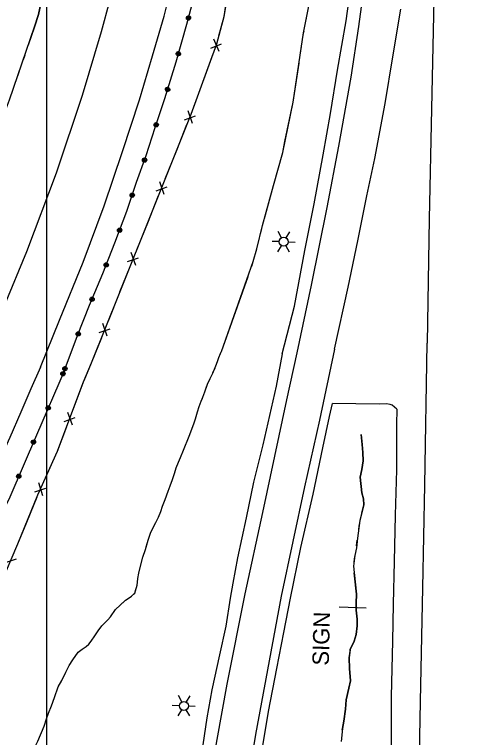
# Model space of a CAD drawing. Extents: x 591954 to 597000, y 198576 to 213500.
# Drawn here: x 593988.2 to 594155.9, y 211208.2 to 211471.8 of the extents above; entities that cross this region are included whole.
import ezdxf

# ---------------------------------------------------------------- set-up
doc = ezdxf.new("R2010")
doc.units = 0
for name, color, linetype in [('Level 10', 7, 'Continuous'), ('Level 11', 7, 'Continuous'), ('Level 14', 7, 'Continuous'), ('Level 15', 7, 'Continuous'), ('Level 17', 7, 'Continuous'), ('Level 19', 7, 'Continuous')]:
    doc.layers.add(name, color=color, linetype=linetype)

msp = doc.modelspace()

# ---------------------------------------------------------------- linework, layer by layer
at = {"layer": 'Level 10'}
for p, q in [((594000, 211000), (594000, 212500)), ((594000, 210000), (594000, 211500))]:
    msp.add_line(p, q, dxfattribs=at)
at = {"layer": 'Level 11'}
for points in [[(594155.86, 212265.12), (594154.93, 212219.05), (594154.3, 212182.08), (594153.47, 212134.47), (594152.44, 212089.34), (594151.78, 212053.1), (594150.91, 212014.25), (594150.05, 211970.16), (594148.65, 211897.15), (594147.73, 211846.24), (594147.05, 211805.22), (594145.9, 211748.75), (594144.93, 211704.67), (594144.37, 211663.5), (594143.56, 211625.23), (594142.92, 211589.62), (594142.44, 211554.26), (594141.84, 211517.88), (594141.14, 211483.09), (594140.22, 211437.35), (594139.31, 211397.3), (594138.56, 211351.93)], [(594085.71, 211348.03), (594090.23, 211365.43), (594094.06, 211385.78), (594097.39, 211402.74), (594100.64, 211420.63), (594103.32, 211435.7), (594105.9, 211451.55), (594109.09, 211469.44), (594111.97, 211490.6), (594114.11, 211510.48), (594115.85, 211527.67), (594117.41, 211541.8), (594118.86, 211557.62), (594119.68, 211571.55), (594120.14, 211589.04), (594120.9, 211612.72), (594121.93, 211645.26), (594122.17, 211680.52), (594122.97, 211718.99), (594123.72, 211755.05)], [(593997.66, 211343.25), (594004.63, 211360.35), (594013.25, 211381.49), (594020.94, 211402.05), (594027.58, 211421.85), (594033.75, 211440.65), (594038.5, 211456.77), (594042.78, 211471.23), (594047.12, 211488.76)], [(594116.07, 211486.42), (594113.56, 211467.46), (594110.77, 211448.99), (594106.32, 211423.8), (594102.04, 211401.46), (594096.36, 211373.07), (594091.1, 211348.46)], [(594024.43, 211483.31), (594022.84, 211476.68), (594019.79, 211465.48), (594012.92, 211442.3), (594003.45, 211414), (593992.63, 211385.27), (593984.43, 211365.54), (593974.41, 211341.95)], [(594104.77, 211349.8), (594109.76, 211372.39), (594113.37, 211389.22), (594116.64, 211405.67), (594119.55, 211419.27), (594123.28, 211439.36), (594126.08, 211456.38), (594128.98, 211473.68)], [(594104.77, 211349.8), (594099.35, 211323.85), (594093.93, 211299.6), (594085.43, 211259.76), (594076, 211209.29), (594068.36, 211162.42), (594064.4, 211134.4), (594060.86, 211102.94), (594058.46, 211075.99), (594056.32, 211045.98), (594054.89, 211024.24), (594053.66, 210994.17), (594052.93, 210968.84), (594051.87, 210933.79), (594051.53, 210894.51), (594051.26, 210856.92), (594051.49, 210836.18)], [(594121.44, 210459.17), (594122.25, 210498.37), (594123.17, 210553.35), (594124.43, 210619.5), (594125, 210654.8), (594125.89, 210695.68), (594126.54, 210724.61), (594127.4, 210770.31), (594128.28, 210818.66), (594129.2, 210852.3), (594130.02, 210894.89), (594130.64, 210948.86), (594131.88, 210991.76), (594132.98, 211045.17), (594133.71, 211089.02), (594134.68, 211134.48), (594135.32, 211176), (594136.16, 211221.31), (594137.06, 211262.73), (594137.74, 211300.23), (594138.56, 211351.93)], [(594085.71, 211348.03), (594083.55, 211336.33), (594078.66, 211314.94), (594075.35, 211301.35), (594072.65, 211288.25), (594069.51, 211273.78), (594067.73, 211264.55), (594066.83, 211258.99), (594065.28, 211248.87), (594062.9, 211238.37), (594060.16, 211225.62), (594058.32, 211215.46), (594056.91, 211205.54), (594053.8, 211187.77), (594051.34, 211175.05), (594049.18, 211160.73), (594046.95, 211144.78), (594044.98, 211130.04), (594043.13, 211116.09), (594040.43, 211101.61), (594037.82, 211085.61), (594026.09, 211083.01), (594016.35, 211080.17)], [(594091.1, 211348.46), (594087.33, 211331.28), (594078.64, 211290.3), (594072.11, 211260.62), (594065.57, 211227.69), (594062, 211207.52), (594057.36, 211180.41), (594053.31, 211153.26), (594050.52, 211130.57), (594046.9, 211096.07), (594043.52, 211053.78), (594041.43, 211024.46)], [(593997.66, 211343.25), (593994.16, 211335.32), (593990.51, 211326.83), (593986.55, 211317.63), (593981.33, 211306.23), (593968.98, 211278.42), (593963.97, 211268), (593959.98, 211259.64), (593951.1, 211239.94), (593947.37, 211232.11), (593943.65, 211223.77), (593938.62, 211213.36), (593934.93, 211205.21), (593930.5, 211195.44), (593919.86, 211172.37), (593911.16, 211153), (593907.36, 211144.23), (593901.64, 211129.94), (593897.85, 211119.8), (593895.8, 211114.44)], [(594055.68, 210959.83), (594056.21, 210978.5), (594057.17, 211004.33), (594058.3, 211025.93), (594059.63, 211046.18), (594060.47, 211056.36), (594061.9, 211075.43), (594063.15, 211090.97), (594064.77, 211105.49), (594067.33, 211129.24), (594069.04, 211143.93), (594071.77, 211164.61), (594074.18, 211178.83), (594077.77, 211199.38), (594080.77, 211217.77), (594083.8, 211233.42), (594086.36, 211246.55), (594088.77, 211259.02), (594092.51, 211277.45), (594097.1, 211296.98), (594100.62, 211313.82), (594102.96, 211325.19), (594104.08, 211329.95)], [(594127.5, 211327.92), (594125.88, 211329.34), (594125.07, 211329.66), (594123.73, 211329.87), (594121.05, 211329.77), (594104.08, 211329.95)], [(594127.5, 211327.92), (594127.44, 211322.36), (594127.41, 211305.78), (594126.97, 211289.24), (594126.62, 211272.4), (594126.2, 211256.81), (594125.98, 211243.36), (594125.46, 211223.2), (594125.49, 211205.72), (594124.96, 211189.04), (594124.64, 211166.86), (594124.52, 211146.7), (594123.9, 211122.7), (594123.41, 211104.54), (594123.18, 211087.05), (594122.89, 211069.96), (594122.36, 211049.9), (594122.14, 211033.29), (594122, 211018.5), (594121.49, 210997.31), (594120.95, 210978.02), (594120.6, 210960.88)]]:
    msp.add_lwpolyline(points, dxfattribs=at)
at = {"layer": 'Level 14'}
for p, q in [((594085.5, 211390.36), (594084.3, 211392.67)), ((594087.2, 211390.36), (594088.57, 211392.59)), ((594084.67, 211389), (594082.06, 211389.07)), ((594085.42, 211387.51), (594084.06, 211385.32)), ((594087.06, 211387.46), (594088.3, 211385.29)), ((594087.94, 211388.91), (594090.46, 211388.84)), ((594049.14, 211221.18), (594047.94, 211223.49)), ((594050.84, 211221.18), (594052.2, 211223.41)), ((594048.3, 211219.82), (594045.7, 211219.89)), ((594049.06, 211218.33), (594047.7, 211216.14)), ((594050.7, 211218.29), (594051.94, 211216.11)), ((594051.58, 211219.73), (594054.1, 211219.66))]:
    msp.add_line(p, q, dxfattribs=at)
msp.add_lwpolyline([(594116.34, 211255.37), (594106.54, 211255.76)], dxfattribs=at)
for centre in [(594086.3, 211388.93), (594049.94, 211219.75)]:
    msp.add_circle(centre, 1.64, dxfattribs=at)
at = {"layer": 'Level 15'}
for p, q in [((594059.76, 211459.49), (594063.67, 211461.1)), ((594062.81, 211458.29), (594060.89, 211462.83)), ((594050.15, 211433.42), (594054.13, 211434.85)), ((594053.11, 211432.07), (594051.45, 211436.71)), ((594042.79, 211406.18), (594041.15, 211410.83)), ((594039.84, 211407.54), (594043.82, 211408.96)), ((594032.39, 211380.33), (594030.78, 211384.98)), ((594029.45, 211381.7), (594033.44, 211383.1)), ((594022.04, 211354.47), (594020.41, 211359.12)), ((594019.09, 211355.82), (594023.08, 211357.25)), ((594009.35, 211322.12), (594007.63, 211326.74)), ((594006.38, 211323.42), (594010.33, 211324.92)), ((593998.5, 211296.36), (593997.06, 211301.07)), ((593995.61, 211297.83), (593999.65, 211299.09)), ((593984.97, 211272.05), (593988.98, 211273.39))]:
    msp.add_line(p, q, dxfattribs=at)
for points in [[(594016.31, 211344.78), (594026.45, 211370.24), (594038.54, 211400.21), (594052.55, 211435.4), (594061.93, 211461.12), (594064.58, 211471.09), (594069.84, 211502.24)], [(594062.7, 211464.03), (594064.58, 211471.09), (594065.24, 211475.05)], [(594057.29, 211448.41), (594060.7, 211457.76)], [(594053.42, 211437.77), (594057.29, 211448.41)], [(594047.36, 211422.38), (594051.05, 211431.63)], [(594043.18, 211411.86), (594047.36, 211422.38)], [(594037.04, 211396.5), (594038.54, 211400.21), (594040.74, 211405.75)], [(594032.81, 211386), (594037.04, 211396.5)], [(594026.62, 211370.67), (594030.34, 211379.9)], [(594022.43, 211360.15), (594026.45, 211370.24), (594026.62, 211370.67)], [(594016.31, 211344.78), (594020, 211354.03)], [(593959.5, 211207.83), (593965.83, 211222.34), (593972.58, 211238.44), (593978.35, 211251.41), (593983.3, 211264.27), (593989.46, 211278.81), (593996.73, 211296.65), (594003.84, 211312.63), (594008.06, 211323.63), (594013.39, 211337.85), (594016.31, 211344.78)], [(594013.62, 211338.4), (594016.31, 211344.78)], [(594009.62, 211327.81), (594013.39, 211337.85), (594013.62, 211338.4)], [(594003.72, 211312.36), (594003.84, 211312.63), (594007.3, 211321.65)], [(593999.12, 211302.02), (594003.72, 211312.36)], [(593992.71, 211286.77), (593996.46, 211295.99)], [(593988.4, 211276.3), (593989.46, 211278.81), (593992.71, 211286.77)]]:
    msp.add_lwpolyline(points, dxfattribs=at)
at = {"layer": 'Level 17'}
for points in [[(594006.26, 211341.75), (594011.21, 211354.77), (594015.58, 211365.81), (594020.41, 211377.36), (594024.8, 211388.6), (594029.16, 211400.15), (594032.7, 211410.63), (594036.24, 211420.42), (594039.54, 211430.62), (594042.99, 211441.21), (594047.1, 211454.54), (594051.03, 211468.27), (594058.16, 211495.26), (594062.92, 211518.07), (594065.91, 211533.48), (594069.13, 211554.58), (594071.68, 211578.72), (594074.14, 211608.38), (594075.15, 211631.94), (594076.38, 211684), (594077.24, 211704.29), (594078.19, 211714.01), (594079.85, 211726.64)], [(594006.26, 211341.75), (594011.21, 211354.77), (594015.58, 211365.81), (594020.41, 211377.36), (594024.8, 211388.6), (594029.16, 211400.15), (594032.7, 211410.63), (594036.24, 211420.42), (594039.54, 211430.62), (594042.99, 211441.21), (594047.1, 211454.54), (594051.03, 211468.27), (594058.16, 211495.26), (594062.92, 211518.07), (594065.91, 211533.48), (594069.13, 211554.58), (594071.68, 211578.72), (594074.14, 211608.38), (594075.15, 211631.94), (594076.38, 211684), (594077.24, 211704.29), (594078.19, 211714.01), (594079.85, 211726.64)], [(594006.26, 211341.75), (593996.24, 211318.48), (593986.47, 211295.78), (593978.29, 211278.93), (593970.23, 211261.58), (593962.86, 211244.33), (593958.34, 211232.69), (593954.75, 211223.46), (593952.97, 211218.41)], [(594006.26, 211341.75), (593996.24, 211318.48), (593986.47, 211295.78), (593978.29, 211278.93), (593970.23, 211261.58), (593962.86, 211244.33), (593958.34, 211232.69), (593954.75, 211223.46), (593952.97, 211218.41)]]:
    msp.add_lwpolyline(points, dxfattribs=at)
for centre, major_axis, ratio in [((594051.62, 211470.53), (0.202, 0.764), 0.99982), ((594051.62, 211470.53), (0.143, 0.371), 0.999569), ((594047.94, 211457.48), (-0.759, 0.217), 0.999887), ((594047.94, 211457.48), (-0.368, 0.151), 0.999363), ((594044.01, 211444.5), (0.233, 0.755), 0.9998), ((594044, 211444.5), (-0.365, 0.158), 0.99906), ((594039.86, 211431.58), (-0.751, 0.245), 0.999776), ((594039.86, 211431.58), (-0.362, 0.164), 0.998825), ((594035.62, 211418.7), (-0.742, 0.269), 0.999691), ((594035.62, 211418.7), (0.176, 0.357), 0.9997), ((594031.11, 211405.91), (-0.748, 0.253), 0.99996), ((594031.11, 211405.91), (0.168, 0.361), 0.999204), ((594026.52, 211393.15), (-0.739, 0.279), 0.99993), ((594026.52, 211393.15), (0.181, 0.355), 0.999627), ((594021.64, 211380.5), (0.287, 0.736), 0.999625), ((594021.64, 211380.5), (-0.352, 0.185), 0.999285), ((594016.48, 211367.96), (-0.728, 0.305), 0.999758), ((594016.47, 211367.96), (0.194, 0.348), 0.999899), ((594011.45, 211355.36), (-0.735, 0.289), 0.99976), ((594011.45, 211355.36), (0.186, 0.352), 0.999337), ((594006.61, 211342.69), (0.281, 0.738), 0.999764), ((594006.61, 211342.69), (0.182, 0.354), 0.999911), ((594005.86, 211340.83), (0.725, -0.312), 0.999726), ((594005.86, 211340.83), (0.346, -0.197), 0.999581), ((594000.5, 211328.38), (0.725, -0.312), 0.999726), ((594000.5, 211328.37), (0.346, -0.197), 0.999581), ((593995.14, 211315.92), (-0.312, -0.726), 0.999692), ((593995.14, 211315.92), (-0.196, -0.346), 0.999264), ((593989.78, 211303.46), (-0.312, -0.726), 0.999692), ((593989.78, 211303.46), (-0.197, -0.346), 0.998767)]:
    msp.add_ellipse(centre, major_axis=major_axis, ratio=ratio, dxfattribs=at)
at = {"layer": 'Level 19'}
for points in [[(594063.63, 211349), (594075.25, 211381.72), (594076.54, 211386.42), (594078.63, 211394.93), (594082.6, 211409.41), (594085.97, 211421.52), (594089.74, 211439.88), (594093.59, 211465.14), (594101.56, 211505.54)], [(593942.54, 211339.94), (593951.28, 211358.01), (593964.31, 211386.84), (593973.58, 211409.74), (593977.81, 211420.15), (593980.52, 211426.2), (593983.44, 211432.95), (593986.34, 211440.66), (593995.56, 211467.32), (593997.02, 211471.84), (593997.95, 211476.44), (593999.76, 211489.9), (594001.32, 211495.04), (594003.91, 211500.23)], [(593999.61, 211488.8), (593997.95, 211476.44), (593997.02, 211471.84), (593995.56, 211467.32), (593993.24, 211460.63)], [(594094.51, 211469.81), (594094.9, 211471.78)], [(594093.4, 211463.92), (594093.59, 211465.14), (594093.74, 211465.89)], [(594092.5, 211457.99), (594092.8, 211459.96)], [(593991.94, 211456.85), (593991.28, 211454.96)], [(594086.79, 211425.5), (594089.74, 211439.88), (594091.9, 211454.03)], [(593989.98, 211451.18), (593989.32, 211449.29)], [(594079.33, 211397.48), (594082.6, 211409.41), (594085.97, 211421.52), (594086.79, 211425.5)], [(594077.83, 211391.67), (594078.3, 211393.61)], [(594076.38, 211385.85), (594076.54, 211386.42), (594076.87, 211387.79)], [(594074.68, 211380.1), (594075.25, 211381.72), (594075.33, 211381.99)], [(594063.63, 211349), (594073.34, 211376.33)], [(594009.44, 211236.5), (594011.42, 211239.33), (594012.83, 211240.44), (594014.36, 211241.36), (594015.32, 211242.26), (594016.15, 211243.29), (594017.46, 211245.24), (594018.71, 211247.12), (594020.03, 211248.93), (594022.21, 211251.08), (594023.15, 211252.22), (594025.08, 211254.87), (594028.67, 211258.24), (594029.62, 211258.89), (594030.83, 211259.7), (594032.01, 211260.9), (594032.96, 211263.82), (594033.14, 211266.11), (594033.5, 211268.24), (594035, 211273.94), (594035.94, 211276.77), (594036.87, 211280.12), (594037.91, 211283.14), (594039.72, 211286.56), (594040.68, 211288.54), (594041.55, 211290.64), (594042.18, 211292.6), (594043.08, 211295), (594044.16, 211298.05), (594044.95, 211299.95), (594045.84, 211302.24), (594046.52, 211304.5), (594047.09, 211306.53), (594047.99, 211308.57), (594048.73, 211310.33), (594049.84, 211312.92), (594051.9, 211318.06), (594053.52, 211322.54), (594054.18, 211324.43), (594054.93, 211326.95), (594055.53, 211328.84), (594056.3, 211330.87), (594056.84, 211332.24), (594057.55, 211334.19), (594058.57, 211336.99), (594059.51, 211339.1), (594060.44, 211341.06), (594061.62, 211343.68), (594062.23, 211345.31), (594062.72, 211346.77), (594063.28, 211348.23), (594063.63, 211349)], [(594062.71, 211346.76), (594062.72, 211346.77), (594063.28, 211348.23), (594063.46, 211348.61)], [(594060.49, 211341.19), (594061.32, 211343.01)], [(594058.1, 211335.69), (594058.57, 211336.99), (594058.82, 211337.55)], [(594046.6, 211304.79), (594047.09, 211306.53), (594047.99, 211308.57), (594048.73, 211310.33), (594049.84, 211312.92), (594051.9, 211318.06), (594053.52, 211322.54), (594054.18, 211324.43), (594054.93, 211326.95), (594055.53, 211328.84), (594056.3, 211330.87), (594056.72, 211331.93)], [(594114.51, 211318.65), (594114.89, 211315.05), (594115.2, 211312.15), (594115.26, 211309.14), (594114.76, 211305.9), (594114.23, 211303.11), (594114.76, 211297.45), (594115.37, 211295.2), (594115.47, 211293.06), (594114.83, 211290.15), (594114.08, 211287.3), (594113.22, 211280.85), (594112.82, 211277.42), (594112.29, 211274.59), (594111.73, 211270.73), (594112.01, 211268.35), (594112.81, 211260.47), (594112.7, 211257.23), (594112.76, 211254.7), (594113.14, 211251.39), (594113.12, 211248.93), (594112.69, 211245.74), (594111.96, 211243.31), (594110.55, 211240.26), (594110.14, 211237.24), (594110.3, 211233.38), (594110.6, 211228.9), (594110.07, 211226.2), (594109.07, 211222.02), (594108.82, 211218.61), (594108.23, 211214.17), (594107.71, 211211.46), (594107.2, 211206.72)], [(594114.78, 211289.96), (594114.83, 211290.15), (594115.47, 211293.06), (594115.37, 211295.2), (594114.76, 211297.45), (594114.23, 211303.11), (594114.76, 211305.9), (594115.26, 211309.14), (594115.2, 211312.15), (594114.89, 211315.05), (594114.51, 211318.65)], [(594036.22, 211277.77), (594036.87, 211280.12), (594037.91, 211283.14), (594039.72, 211286.56), (594040.68, 211288.54), (594041.55, 211290.64), (594042.18, 211292.6), (594043.08, 211295), (594044.16, 211298.05), (594044.95, 211299.95), (594045.84, 211302.24), (594046.52, 211304.5), (594046.6, 211304.79)], [(594113.65, 211284.08), (594113.91, 211286.06)], [(594112.9, 211278.12), (594113.13, 211280.11)], [(594034.5, 211272.03), (594035, 211273.94), (594035.01, 211273.96)], [(594111.94, 211272.2), (594112.23, 211274.18)], [(594033.15, 211266.19), (594033.49, 211268.16)], [(594110.48, 211239.75), (594110.55, 211240.26), (594111.96, 211243.31), (594112.69, 211245.74), (594113.12, 211248.93), (594113.14, 211251.39), (594112.76, 211254.7), (594112.7, 211257.23), (594112.81, 211260.47), (594112.02, 211268.23)], [(594031.62, 211260.5), (594032.01, 211260.9), (594032.45, 211262.27)], [(594009.44, 211236.5), (594011.42, 211239.33), (594012.83, 211240.44), (594014.36, 211241.36), (594015.32, 211242.26), (594016.15, 211243.29), (594017.46, 211245.24), (594018.71, 211247.12), (594020.03, 211248.93), (594022.21, 211251.08), (594023.15, 211252.22), (594025.08, 211254.87), (594028.48, 211258.06)], [(594107.67, 211211.05), (594107.71, 211211.46), (594108.23, 211214.17), (594108.82, 211218.61), (594109.07, 211222.02), (594110.07, 211226.2), (594110.6, 211228.9), (594110.3, 211233.38), (594110.14, 211237.24), (594110.48, 211239.75)], [(593996.67, 211206.85), (593999.06, 211212.4), (593999.93, 211215.07), (594000.59, 211217.14), (594001.69, 211219.77), (594002.76, 211222.81), (594004.16, 211226.68), (594005.43, 211229.03), (594006.88, 211232.01), (594008.14, 211234.42), (594009.44, 211236.5)], [(594000.47, 211216.8), (594000.59, 211217.14), (594001.69, 211219.77), (594002.76, 211222.81), (594004.16, 211226.68), (594005.43, 211229.03), (594006.88, 211232.01), (594008.14, 211234.42), (594009.44, 211236.5)], [(593988.69, 211190.34), (593988.85, 211190.64), (593989.7, 211192.41), (593990.88, 211194.85), (593992.59, 211198.41), (593993.79, 211201.11), (593996.67, 211206.85), (593999.06, 211212.4), (593999.93, 211215.07), (594000.47, 211216.8)]]:
    msp.add_lwpolyline(points, dxfattribs=at)

# ---------------------------------------------------------------- texts
at = {"layer": 'Level 14'}
msp.add_text('SIGN', height=6, rotation=88.536, dxfattribs=at).set_placement((594102.73, 211234.39))

doc.saveas('drawing.dxf')
